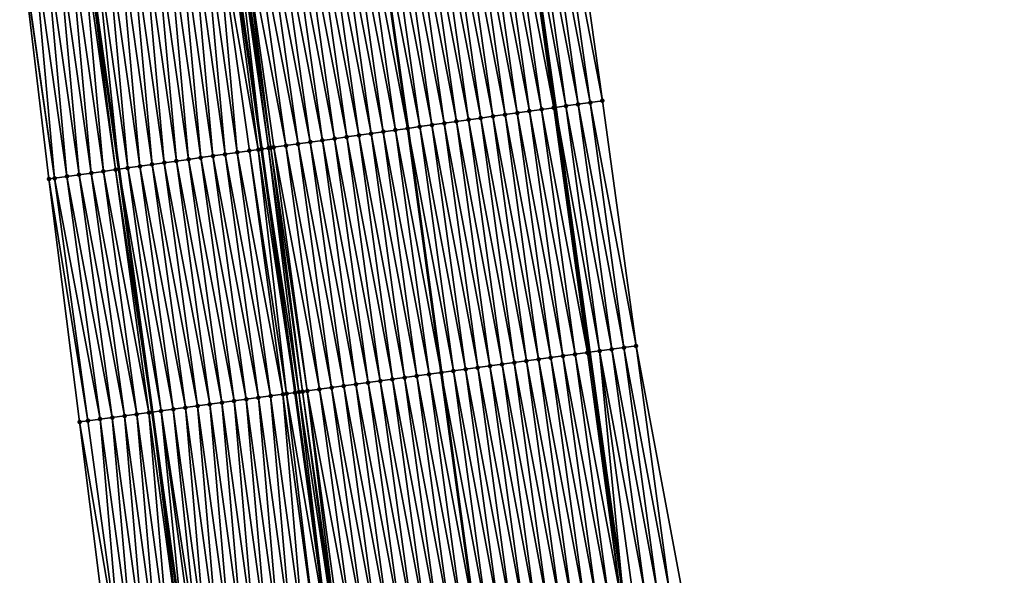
# Model space of a CAD drawing. Header units: feet. Extents: x 2010743 to 2022806, y 818705 to 837694.
# Tile 504 of 531: x 2011207 to 2011287, y 836468 to 836513. Entities that reach past the tile are written whole.
import ezdxf

# ---------------------------------------------------------------- set-up
doc = ezdxf.new("R2010")
doc.units = ezdxf.units.FT
doc.header["$MEASUREMENT"] = 0
for name, color, linetype, lineweight in [('EP_Travel Lane', 172, 'Continuous', 53), ('Road Shots', 141, 'Continuous', 100), ('STRIPING', 60, 'Continuous', 53)]:
    doc.layers.add(name, color=color, linetype=linetype, lineweight=lineweight)
doc.layers.add('I-77-MM17-21_NB-Surface-Border', color=7, linetype='Continuous')
doc.layers.add('I-77-MM17-21_NB-Surface-TIN', color=7, linetype='Continuous')

msp = doc.modelspace()

# ---------------------------------------------------------------- linework, layer by layer
at = {"layer": 'EP_Travel Lane'}
for points in [[(2011247.695, 836525.573, 339.128), (2011250.49, 836505.772, 338.748), (2011253.263, 836485.865, 338.414), (2011256.013, 836466.057, 338.075), (2011258.764, 836446.251, 337.722), (2011261.514, 836426.444, 337.369), (2011264.193, 836406.578, 337.008), (2011266.853, 836386.758, 336.667), (2011269.512, 836366.939, 336.32), (2011272.172, 836347.12, 335.958), (2011274.743, 836327.157, 335.583), (2011277.286, 836307.323, 335.224), (2011279.83, 836287.488, 334.852), (2011282.374, 836267.654, 334.51)], [(2011212.184, 836520.555, 339.378), (2011214.979, 836500.755, 339.002), (2011217.691, 836481.007, 338.655), (2011220.395, 836461.193, 338.331), (2011223.099, 836441.38, 337.984), (2011225.802, 836421.566, 337.647), (2011228.464, 836401.778, 337.288), (2011231.124, 836381.959, 336.935), (2011233.783, 836362.14, 336.568), (2011236.443, 836342.321, 336.208), (2011238.987, 836322.568, 335.839), (2011241.53, 836302.734, 335.476), (2011244.073, 836282.9, 335.111), (2011246.617, 836263.066, 334.746)]]:
    msp.add_polyline3d(points, dxfattribs=at)
at = {"layer": 'I-77-MM17-21_NB-Surface-Border', "color": 3, "linetype": 'Continuous', "lineweight": -3}
for points in [[(2011251.523, 836526.115, 339.043), (2011254.318, 836506.314, 338.677), (2011257.056, 836486.384, 338.328), (2011260.75, 836466.705, 338.003), (2011263.454, 836446.892, 337.663), (2011267.148, 836427.214, 337.295), (2011269.823, 836407.334, 336.984), (2011273.473, 836387.648, 336.612), (2011276.133, 836367.829, 336.221), (2011277.801, 836347.877, 335.853), (2011280.376, 836327.88, 335.513), (2011282.919, 836308.045, 335.201), (2011284.47, 836288.084, 334.795), (2011287.013, 836268.25, 334.442)], [(2011240.838, 836262.328, 334.567), (2011238.577, 836282.198, 334.944), (2011235.928, 836302.019, 335.291), (2011233.063, 836321.812, 335.648), (2011230.073, 836341.47, 335.999), (2011227.569, 836361.31, 336.363), (2011225.9, 836381.261, 336.767), (2011223.24, 836401.08, 337.116), (2011220.58, 836420.856, 337.478), (2011216.884, 836440.535, 337.784), (2011214.267, 836460.36, 338.129), (2011211.789, 836480.204, 338.477), (2011209.3, 836499.957, 338.838), (2011206.916, 836519.815, 339.217)]]:
    msp.add_polyline3d(points, dxfattribs=at)
at = {"layer": 'I-77-MM17-21_NB-Surface-TIN', "color": 128, "linetype": 'Continuous', "lineweight": -3}
for points in [[(2011249.368, 836505.614, 338.776), (2011246.573, 836525.414, 339.152), (2011245.583, 836525.274, 339.171)], [(2011250.358, 836505.754, 338.751), (2011247.563, 836525.554, 339.131), (2011246.573, 836525.414, 339.152)], [(2011249.368, 836505.614, 338.776), (2011250.358, 836505.754, 338.751), (2011246.573, 836525.414, 339.152)], [(2011247.563, 836525.554, 339.131), (2011250.49, 836505.772, 338.748), (2011247.695, 836525.573, 339.128)], [(2011250.358, 836505.754, 338.751), (2011250.49, 836505.772, 338.748), (2011247.563, 836525.554, 339.131)], [(2011251.348, 836505.894, 338.73), (2011248.553, 836525.694, 339.113), (2011247.695, 836525.573, 339.128)], [(2011251.348, 836505.894, 338.73), (2011247.695, 836525.573, 339.128), (2011250.49, 836505.772, 338.748)], [(2011252.338, 836506.034, 338.714), (2011249.543, 836525.834, 339.094), (2011248.553, 836525.694, 339.113)], [(2011251.348, 836505.894, 338.73), (2011252.338, 836506.034, 338.714), (2011248.553, 836525.694, 339.113)], [(2011253.328, 836506.174, 338.696), (2011250.533, 836525.974, 339.069), (2011249.543, 836525.834, 339.094)], [(2011252.338, 836506.034, 338.714), (2011253.328, 836506.174, 338.696), (2011249.543, 836525.834, 339.094)], [(2011254.318, 836506.314, 338.677), (2011251.523, 836526.115, 339.043), (2011250.533, 836525.974, 339.069)], [(2011253.328, 836506.174, 338.696), (2011254.318, 836506.314, 338.677), (2011250.533, 836525.974, 339.069)], [(2011244.417, 836504.913, 338.863), (2011241.622, 836524.713, 339.228), (2011240.632, 836524.574, 339.239)], [(2011245.407, 836505.053, 338.852), (2011242.612, 836524.853, 339.216), (2011241.622, 836524.713, 339.228)], [(2011244.417, 836504.913, 338.863), (2011245.407, 836505.053, 338.852), (2011241.622, 836524.713, 339.228)], [(2011246.397, 836505.193, 338.838), (2011243.602, 836524.993, 339.203), (2011242.612, 836524.853, 339.216)], [(2011245.407, 836505.053, 338.852), (2011246.397, 836505.193, 338.838), (2011242.612, 836524.853, 339.216)], [(2011247.387, 836505.333, 338.82), (2011244.592, 836525.134, 339.188), (2011243.602, 836524.993, 339.203)], [(2011246.397, 836505.193, 338.838), (2011247.387, 836505.333, 338.82), (2011243.602, 836524.993, 339.203)], [(2011248.378, 836505.473, 338.8), (2011245.583, 836525.274, 339.171), (2011244.592, 836525.134, 339.188)], [(2011247.387, 836505.333, 338.82), (2011248.378, 836505.473, 338.8), (2011244.592, 836525.134, 339.188)], [(2011248.378, 836505.473, 338.8), (2011249.368, 836505.614, 338.776), (2011245.583, 836525.274, 339.171)], [(2011238.476, 836504.073, 338.953), (2011235.681, 836523.873, 339.304), (2011234.691, 836523.733, 339.319)], [(2011235.681, 836523.873, 339.304), (2011238.479, 836504.073, 338.953), (2011235.684, 836523.874, 339.304)], [(2011238.476, 836504.073, 338.953), (2011238.479, 836504.073, 338.953), (2011235.681, 836523.873, 339.304)], [(2011239.466, 836504.213, 338.944), (2011236.671, 836524.013, 339.293), (2011235.684, 836523.874, 339.304)], [(2011239.466, 836504.213, 338.944), (2011235.684, 836523.874, 339.304), (2011238.479, 836504.073, 338.953)], [(2011240.456, 836504.353, 338.923), (2011237.661, 836524.153, 339.283), (2011236.671, 836524.013, 339.293)], [(2011239.466, 836504.213, 338.944), (2011240.456, 836504.353, 338.923), (2011236.671, 836524.013, 339.293)], [(2011241.447, 836504.493, 338.904), (2011238.651, 836524.293, 339.268), (2011237.661, 836524.153, 339.283)], [(2011240.456, 836504.353, 338.923), (2011241.447, 836504.493, 338.904), (2011237.661, 836524.153, 339.283)], [(2011242.437, 836504.633, 338.889), (2011239.642, 836524.433, 339.252), (2011238.651, 836524.293, 339.268)], [(2011241.447, 836504.493, 338.904), (2011242.437, 836504.633, 338.889), (2011238.651, 836524.293, 339.268)], [(2011243.427, 836504.773, 338.874), (2011240.632, 836524.574, 339.239), (2011239.642, 836524.433, 339.252)], [(2011242.437, 836504.633, 338.889), (2011243.427, 836504.773, 338.874), (2011239.642, 836524.433, 339.252)], [(2011243.427, 836504.773, 338.874), (2011244.417, 836504.913, 338.863), (2011240.632, 836524.574, 339.239)], [(2011232.535, 836503.233, 339.044), (2011229.74, 836523.033, 339.402), (2011228.75, 836522.893, 339.419)], [(2011233.525, 836503.373, 339.028), (2011230.73, 836523.173, 339.384), (2011229.74, 836523.033, 339.402)], [(2011232.535, 836503.233, 339.044), (2011233.525, 836503.373, 339.028), (2011229.74, 836523.033, 339.402)], [(2011234.516, 836503.513, 339.012), (2011231.72, 836523.313, 339.366), (2011230.73, 836523.173, 339.384)], [(2011233.525, 836503.373, 339.028), (2011234.516, 836503.513, 339.012), (2011230.73, 836523.173, 339.384)], [(2011235.506, 836503.653, 338.998), (2011232.711, 836523.453, 339.349), (2011231.72, 836523.313, 339.366)], [(2011234.516, 836503.513, 339.012), (2011235.506, 836503.653, 338.998), (2011231.72, 836523.313, 339.366)], [(2011236.496, 836503.793, 338.986), (2011233.701, 836523.593, 339.333), (2011232.711, 836523.453, 339.349)], [(2011235.506, 836503.653, 338.998), (2011236.496, 836503.793, 338.986), (2011232.711, 836523.453, 339.349)], [(2011237.486, 836503.933, 338.97), (2011234.691, 836523.733, 339.319), (2011233.701, 836523.593, 339.333)], [(2011236.496, 836503.793, 338.986), (2011237.486, 836503.933, 338.97), (2011233.701, 836523.593, 339.333)], [(2011237.486, 836503.933, 338.97), (2011238.476, 836504.073, 338.953), (2011234.691, 836523.733, 339.319)], [(2011224.296, 836522.263, 339.496), (2011223.799, 836522.193, 339.495), (2011226.594, 836502.392, 339.128)], [(2011227.161, 836502.472, 339.13), (2011224.488, 836522.29, 339.496), (2011224.296, 836522.263, 339.496)], [(2011227.161, 836502.472, 339.13), (2011224.296, 836522.263, 339.496), (2011226.594, 836502.392, 339.128)], [(2011227.343, 836502.498, 339.13), (2011224.789, 836522.332, 339.494), (2011224.488, 836522.29, 339.496)], [(2011227.161, 836502.472, 339.13), (2011227.343, 836502.498, 339.13), (2011224.488, 836522.29, 339.496)], [(2011228.575, 836502.672, 339.112), (2011225.78, 836522.473, 339.477), (2011224.789, 836522.332, 339.494)], [(2011227.343, 836502.498, 339.13), (2011227.585, 836502.532, 339.128), (2011224.789, 836522.332, 339.494)], [(2011227.585, 836502.532, 339.128), (2011228.575, 836502.672, 339.112), (2011224.789, 836522.332, 339.494)], [(2011229.565, 836502.812, 339.092), (2011226.77, 836522.613, 339.456), (2011225.78, 836522.473, 339.477)], [(2011228.575, 836502.672, 339.112), (2011229.565, 836502.812, 339.092), (2011225.78, 836522.473, 339.477)], [(2011230.555, 836502.952, 339.075), (2011227.76, 836522.753, 339.437), (2011226.77, 836522.613, 339.456)], [(2011229.565, 836502.812, 339.092), (2011230.555, 836502.952, 339.075), (2011226.77, 836522.613, 339.456)], [(2011231.545, 836503.092, 339.059), (2011228.75, 836522.893, 339.419), (2011227.76, 836522.753, 339.437)], [(2011230.555, 836502.952, 339.075), (2011231.545, 836503.092, 339.059), (2011227.76, 836522.753, 339.437)], [(2011231.545, 836503.092, 339.059), (2011232.535, 836503.233, 339.044), (2011228.75, 836522.893, 339.419)], [(2011220.653, 836501.555, 339.067), (2011218.848, 836521.495, 339.442), (2011217.858, 836521.355, 339.434)], [(2011221.643, 836501.694, 339.078), (2011219.838, 836521.634, 339.45), (2011218.848, 836521.495, 339.442)], [(2011220.653, 836501.555, 339.067), (2011221.643, 836501.694, 339.078), (2011218.848, 836521.495, 339.442)], [(2011222.633, 836501.834, 339.087), (2011220.829, 836521.774, 339.46), (2011219.838, 836521.634, 339.45)], [(2011221.643, 836501.694, 339.078), (2011222.633, 836501.834, 339.087), (2011219.838, 836521.634, 339.45)], [(2011223.624, 836501.974, 339.095), (2011221.819, 836521.914, 339.471), (2011220.829, 836521.774, 339.46)], [(2011222.633, 836501.834, 339.087), (2011223.624, 836501.974, 339.095), (2011220.829, 836521.774, 339.46)], [(2011224.614, 836502.113, 339.106), (2011222.809, 836522.053, 339.485), (2011221.819, 836521.914, 339.471)], [(2011223.624, 836501.974, 339.095), (2011224.614, 836502.113, 339.106), (2011221.819, 836521.914, 339.471)], [(2011226.325, 836502.354, 339.127), (2011223.681, 836522.176, 339.495), (2011222.809, 836522.053, 339.485)], [(2011224.614, 836502.113, 339.106), (2011225.604, 836502.253, 339.119), (2011222.809, 836522.053, 339.485)], [(2011225.604, 836502.253, 339.119), (2011226.325, 836502.354, 339.127), (2011222.809, 836522.053, 339.485)], [(2011223.681, 836522.176, 339.495), (2011226.594, 836502.392, 339.128), (2011223.799, 836522.193, 339.495)], [(2011226.325, 836502.354, 339.127), (2011226.594, 836502.392, 339.128), (2011223.681, 836522.176, 339.495)], [(2011212.907, 836520.657, 339.387), (2011212.184, 836520.555, 339.378), (2011214.979, 836500.755, 339.002)], [(2011215.702, 836500.857, 339.01), (2011213.897, 836520.797, 339.401), (2011212.907, 836520.657, 339.387)], [(2011215.702, 836500.857, 339.01), (2011212.907, 836520.657, 339.387), (2011214.979, 836500.755, 339.002)], [(2011216.692, 836500.996, 339.029), (2011214.887, 836520.936, 339.412), (2011213.897, 836520.797, 339.401)], [(2011215.702, 836500.857, 339.01), (2011216.692, 836500.996, 339.029), (2011213.897, 836520.797, 339.401)], [(2011217.682, 836501.136, 339.043), (2011215.878, 836521.076, 339.421), (2011214.887, 836520.936, 339.412)], [(2011216.692, 836500.996, 339.029), (2011217.682, 836501.136, 339.043), (2011214.887, 836520.936, 339.412)], [(2011218.673, 836501.276, 339.052), (2011216.868, 836521.216, 339.427), (2011215.878, 836521.076, 339.421)], [(2011217.682, 836501.136, 339.043), (2011218.673, 836501.276, 339.052), (2011215.878, 836521.076, 339.421)], [(2011219.663, 836501.415, 339.06), (2011217.858, 836521.355, 339.434), (2011216.868, 836521.216, 339.427)], [(2011218.673, 836501.276, 339.052), (2011219.663, 836501.415, 339.06), (2011216.868, 836521.216, 339.427)], [(2011219.663, 836501.415, 339.06), (2011220.653, 836501.555, 339.067), (2011217.858, 836521.355, 339.434)], [(2011209.761, 836500.021, 338.854), (2011206.965, 836519.822, 339.219), (2011206.916, 836519.815, 339.217)], [(2011209.761, 836500.021, 338.854), (2011206.916, 836519.815, 339.217), (2011209.3, 836499.957, 338.838)], [(2011209.761, 836500.021, 338.854), (2011207.956, 836519.961, 339.253), (2011206.965, 836519.822, 339.219)], [(2011210.751, 836500.16, 338.888), (2011208.946, 836520.1, 339.29), (2011207.956, 836519.961, 339.253)], [(2011209.761, 836500.021, 338.854), (2011210.751, 836500.16, 338.888), (2011207.956, 836519.961, 339.253)], [(2011211.741, 836500.299, 338.922), (2011209.936, 836520.239, 339.322), (2011208.946, 836520.1, 339.29)], [(2011210.751, 836500.16, 338.888), (2011211.741, 836500.299, 338.922), (2011208.946, 836520.1, 339.29)], [(2011212.731, 836500.439, 338.951), (2011210.927, 836520.378, 339.351), (2011209.936, 836520.239, 339.322)], [(2011211.741, 836500.299, 338.922), (2011212.731, 836500.439, 338.951), (2011209.936, 836520.239, 339.322)], [(2011213.722, 836500.578, 338.98), (2011211.917, 836520.518, 339.375), (2011210.927, 836520.378, 339.351)], [(2011212.731, 836500.439, 338.951), (2011213.722, 836500.578, 338.98), (2011210.927, 836520.378, 339.351)], [(2011214.712, 836500.717, 338.999), (2011212.184, 836520.555, 339.378), (2011211.917, 836520.518, 339.375)], [(2011213.722, 836500.578, 338.98), (2011214.712, 836500.717, 338.999), (2011211.917, 836520.518, 339.375)], [(2011214.712, 836500.717, 338.999), (2011214.979, 836500.755, 339.002), (2011212.184, 836520.555, 339.378)], [(2011257.056, 836486.384, 338.328), (2011254.318, 836506.314, 338.677), (2011253.328, 836506.174, 338.696)], [(2011251.111, 836485.57, 338.463), (2011248.378, 836505.473, 338.8), (2011247.387, 836505.333, 338.82)], [(2011252.102, 836485.706, 338.446), (2011249.368, 836505.614, 338.776), (2011248.378, 836505.473, 338.8)], [(2011251.111, 836485.57, 338.463), (2011252.102, 836485.706, 338.446), (2011248.378, 836505.473, 338.8)], [(2011253.093, 836485.841, 338.419), (2011250.358, 836505.754, 338.751), (2011249.368, 836505.614, 338.776)], [(2011252.102, 836485.706, 338.446), (2011253.093, 836485.841, 338.419), (2011249.368, 836505.614, 338.776)], [(2011250.358, 836505.754, 338.751), (2011253.263, 836485.865, 338.414), (2011250.49, 836505.772, 338.748)], [(2011253.093, 836485.841, 338.419), (2011253.263, 836485.865, 338.414), (2011250.358, 836505.754, 338.751)], [(2011254.084, 836485.977, 338.389), (2011251.348, 836505.894, 338.73), (2011250.49, 836505.772, 338.748)], [(2011254.084, 836485.977, 338.389), (2011250.49, 836505.772, 338.748), (2011253.263, 836485.865, 338.414)], [(2011255.075, 836486.113, 338.363), (2011252.338, 836506.034, 338.714), (2011251.348, 836505.894, 338.73)], [(2011254.084, 836485.977, 338.389), (2011255.075, 836486.113, 338.363), (2011251.348, 836505.894, 338.73)], [(2011256.065, 836486.248, 338.344), (2011253.328, 836506.174, 338.696), (2011252.338, 836506.034, 338.714)], [(2011255.075, 836486.113, 338.363), (2011256.065, 836486.248, 338.344), (2011252.338, 836506.034, 338.714)], [(2011256.065, 836486.248, 338.344), (2011257.056, 836486.384, 338.328), (2011253.328, 836506.174, 338.696)], [(2011245.167, 836484.758, 338.533), (2011242.437, 836504.633, 338.889), (2011241.447, 836504.493, 338.904)], [(2011246.157, 836484.893, 338.517), (2011243.427, 836504.773, 338.874), (2011242.437, 836504.633, 338.889)], [(2011245.167, 836484.758, 338.533), (2011246.157, 836484.893, 338.517), (2011242.437, 836504.633, 338.889)], [(2011247.148, 836485.029, 338.506), (2011244.417, 836504.913, 338.863), (2011243.427, 836504.773, 338.874)], [(2011246.157, 836484.893, 338.517), (2011247.148, 836485.029, 338.506), (2011243.427, 836504.773, 338.874)], [(2011248.139, 836485.164, 338.497), (2011245.407, 836505.053, 338.852), (2011244.417, 836504.913, 338.863)], [(2011247.148, 836485.029, 338.506), (2011248.139, 836485.164, 338.497), (2011244.417, 836504.913, 338.863)], [(2011249.13, 836485.299, 338.486), (2011246.397, 836505.193, 338.838), (2011245.407, 836505.053, 338.852)], [(2011248.139, 836485.164, 338.497), (2011249.13, 836485.299, 338.486), (2011245.407, 836505.053, 338.852)], [(2011250.121, 836485.435, 338.474), (2011247.387, 836505.333, 338.82), (2011246.397, 836505.193, 338.838)], [(2011249.13, 836485.299, 338.486), (2011250.121, 836485.435, 338.474), (2011246.397, 836505.193, 338.838)], [(2011250.121, 836485.435, 338.474), (2011251.111, 836485.57, 338.463), (2011247.387, 836505.333, 338.82)], [(2011239.222, 836483.945, 338.632), (2011236.496, 836503.793, 338.986), (2011235.506, 836503.653, 338.998)], [(2011240.213, 836484.08, 338.617), (2011237.486, 836503.933, 338.97), (2011236.496, 836503.793, 338.986)], [(2011239.222, 836483.945, 338.632), (2011240.213, 836484.08, 338.617), (2011236.496, 836503.793, 338.986)], [(2011241.204, 836484.216, 338.601), (2011238.476, 836504.073, 338.953), (2011237.486, 836503.933, 338.97)], [(2011240.213, 836484.08, 338.617), (2011241.204, 836484.216, 338.601), (2011237.486, 836503.933, 338.97)], [(2011238.476, 836504.073, 338.953), (2011241.206, 836484.216, 338.601), (2011238.479, 836504.073, 338.953)], [(2011241.204, 836484.216, 338.601), (2011241.206, 836484.216, 338.601), (2011238.476, 836504.073, 338.953)], [(2011242.194, 836484.351, 338.586), (2011239.466, 836504.213, 338.944), (2011238.479, 836504.073, 338.953)], [(2011242.194, 836484.351, 338.586), (2011238.479, 836504.073, 338.953), (2011241.206, 836484.216, 338.601)], [(2011243.185, 836484.487, 338.568), (2011240.456, 836504.353, 338.923), (2011239.466, 836504.213, 338.944)], [(2011242.194, 836484.351, 338.586), (2011243.185, 836484.487, 338.568), (2011239.466, 836504.213, 338.944)], [(2011244.176, 836484.622, 338.55), (2011241.447, 836504.493, 338.904), (2011240.456, 836504.353, 338.923)], [(2011243.185, 836484.487, 338.568), (2011244.176, 836484.622, 338.55), (2011240.456, 836504.353, 338.923)], [(2011244.176, 836484.622, 338.55), (2011245.167, 836484.758, 338.533), (2011241.447, 836504.493, 338.904)], [(2011234.268, 836483.268, 338.715), (2011231.545, 836503.092, 339.059), (2011230.555, 836502.952, 339.075)], [(2011235.259, 836483.403, 338.698), (2011232.535, 836503.233, 339.044), (2011231.545, 836503.092, 339.059)], [(2011234.268, 836483.268, 338.715), (2011235.259, 836483.403, 338.698), (2011231.545, 836503.092, 339.059)], [(2011236.25, 836483.539, 338.679), (2011233.525, 836503.373, 339.028), (2011232.535, 836503.233, 339.044)], [(2011235.259, 836483.403, 338.698), (2011236.25, 836483.539, 338.679), (2011232.535, 836503.233, 339.044)], [(2011237.24, 836483.674, 338.662), (2011234.516, 836503.513, 339.012), (2011233.525, 836503.373, 339.028)], [(2011236.25, 836483.539, 338.679), (2011237.24, 836483.674, 338.662), (2011233.525, 836503.373, 339.028)], [(2011238.231, 836483.81, 338.647), (2011235.506, 836503.653, 338.998), (2011234.516, 836503.513, 339.012)], [(2011237.24, 836483.674, 338.662), (2011238.231, 836483.81, 338.647), (2011234.516, 836503.513, 339.012)], [(2011238.231, 836483.81, 338.647), (2011239.222, 836483.945, 338.632), (2011235.506, 836503.653, 338.998)], [(2011228.323, 836482.455, 338.775), (2011225.604, 836502.253, 339.119), (2011224.614, 836502.113, 339.106)], [(2011228.633, 836482.498, 338.78), (2011226.325, 836502.354, 339.127), (2011225.604, 836502.253, 339.119)], [(2011228.323, 836482.455, 338.775), (2011228.633, 836482.498, 338.78), (2011225.604, 836502.253, 339.119)], [(2011226.325, 836502.354, 339.127), (2011229.314, 836482.591, 338.787), (2011226.594, 836502.392, 339.128)], [(2011228.633, 836482.498, 338.78), (2011229.314, 836482.591, 338.787), (2011226.325, 836502.354, 339.127)], [(2011229.626, 836482.633, 338.788), (2011227.161, 836502.472, 339.13), (2011226.594, 836502.392, 339.128)], [(2011229.626, 836482.633, 338.788), (2011226.594, 836502.392, 339.128), (2011229.314, 836482.591, 338.787)], [(2011229.935, 836482.675, 338.787), (2011227.343, 836502.498, 339.13), (2011227.161, 836502.472, 339.13)], [(2011229.626, 836482.633, 338.788), (2011229.935, 836482.675, 338.787), (2011227.161, 836502.472, 339.13)], [(2011230.305, 836482.726, 338.785), (2011227.585, 836502.532, 339.128), (2011227.343, 836502.498, 339.13)], [(2011229.935, 836482.675, 338.787), (2011230.305, 836482.726, 338.785), (2011227.343, 836502.498, 339.13)], [(2011231.296, 836482.861, 338.77), (2011228.575, 836502.672, 339.112), (2011227.585, 836502.532, 339.128)], [(2011230.305, 836482.726, 338.785), (2011231.296, 836482.861, 338.77), (2011227.585, 836502.532, 339.128)], [(2011232.287, 836482.997, 338.749), (2011229.565, 836502.812, 339.092), (2011228.575, 836502.672, 339.112)], [(2011231.296, 836482.861, 338.77), (2011232.287, 836482.997, 338.749), (2011228.575, 836502.672, 339.112)], [(2011233.277, 836483.132, 338.731), (2011230.555, 836502.952, 339.075), (2011229.565, 836502.812, 339.092)], [(2011232.287, 836482.997, 338.749), (2011233.277, 836483.132, 338.731), (2011229.565, 836502.812, 339.092)], [(2011233.277, 836483.132, 338.731), (2011234.268, 836483.268, 338.715), (2011230.555, 836502.952, 339.075)], [(2011222.378, 836481.645, 338.708), (2011219.663, 836501.415, 339.06), (2011218.673, 836501.276, 339.052)], [(2011223.369, 836481.78, 338.717), (2011220.653, 836501.555, 339.067), (2011219.663, 836501.415, 339.06)], [(2011222.378, 836481.645, 338.708), (2011223.369, 836481.78, 338.717), (2011219.663, 836501.415, 339.06)], [(2011224.36, 836481.916, 338.726), (2011221.643, 836501.694, 339.078), (2011220.653, 836501.555, 339.067)], [(2011223.369, 836481.78, 338.717), (2011224.36, 836481.916, 338.726), (2011220.653, 836501.555, 339.067)], [(2011225.351, 836482.051, 338.736), (2011222.633, 836501.834, 339.087), (2011221.643, 836501.694, 339.078)], [(2011224.36, 836481.916, 338.726), (2011225.351, 836482.051, 338.736), (2011221.643, 836501.694, 339.078)], [(2011226.342, 836482.186, 338.745), (2011223.624, 836501.974, 339.095), (2011222.633, 836501.834, 339.087)], [(2011225.351, 836482.051, 338.736), (2011226.342, 836482.186, 338.745), (2011222.633, 836501.834, 339.087)], [(2011227.332, 836482.321, 338.759), (2011224.614, 836502.113, 339.106), (2011223.624, 836501.974, 339.095)], [(2011226.342, 836482.186, 338.745), (2011227.332, 836482.321, 338.759), (2011223.624, 836501.974, 339.095)], [(2011227.332, 836482.321, 338.759), (2011228.323, 836482.455, 338.775), (2011224.614, 836502.113, 339.106)], [(2011216.433, 836480.836, 338.63), (2011213.722, 836500.578, 338.98), (2011212.731, 836500.439, 338.951)], [(2011217.424, 836480.97, 338.652), (2011214.712, 836500.717, 338.999), (2011213.722, 836500.578, 338.98)], [(2011216.433, 836480.836, 338.63), (2011217.424, 836480.97, 338.652), (2011213.722, 836500.578, 338.98)], [(2011214.712, 836500.717, 338.999), (2011217.691, 836481.007, 338.655), (2011214.979, 836500.755, 339.002)], [(2011217.424, 836480.97, 338.652), (2011217.691, 836481.007, 338.655), (2011214.712, 836500.717, 338.999)], [(2011218.415, 836481.105, 338.663), (2011215.702, 836500.857, 339.01), (2011214.979, 836500.755, 339.002)], [(2011218.415, 836481.105, 338.663), (2011214.979, 836500.755, 339.002), (2011217.691, 836481.007, 338.655)], [(2011219.406, 836481.24, 338.678), (2011216.692, 836500.996, 339.029), (2011215.702, 836500.857, 339.01)], [(2011218.415, 836481.105, 338.663), (2011219.406, 836481.24, 338.678), (2011215.702, 836500.857, 339.01)], [(2011220.397, 836481.375, 338.69), (2011217.682, 836501.136, 339.043), (2011216.692, 836500.996, 339.029)], [(2011219.406, 836481.24, 338.678), (2011220.397, 836481.375, 338.69), (2011216.692, 836500.996, 339.029)], [(2011221.387, 836481.51, 338.7), (2011218.673, 836501.276, 339.052), (2011217.682, 836501.136, 339.043)], [(2011220.397, 836481.375, 338.69), (2011221.387, 836481.51, 338.7), (2011217.682, 836501.136, 339.043)], [(2011221.387, 836481.51, 338.7), (2011222.378, 836481.645, 338.708), (2011218.673, 836501.276, 339.052)], [(2011212.47, 836480.297, 338.5), (2011209.761, 836500.021, 338.854), (2011209.3, 836499.957, 338.838)], [(2011212.47, 836480.297, 338.5), (2011209.3, 836499.957, 338.838), (2011211.789, 836480.204, 338.477)], [(2011213.461, 836480.432, 338.535), (2011210.751, 836500.16, 338.888), (2011209.761, 836500.021, 338.854)], [(2011212.47, 836480.297, 338.5), (2011213.461, 836480.432, 338.535), (2011209.761, 836500.021, 338.854)], [(2011214.451, 836480.566, 338.572), (2011211.741, 836500.299, 338.922), (2011210.751, 836500.16, 338.888)], [(2011213.461, 836480.432, 338.535), (2011214.451, 836480.566, 338.572), (2011210.751, 836500.16, 338.888)], [(2011215.442, 836480.701, 338.603), (2011212.731, 836500.439, 338.951), (2011211.741, 836500.299, 338.922)], [(2011214.451, 836480.566, 338.572), (2011215.442, 836480.701, 338.603), (2011211.741, 836500.299, 338.922)], [(2011215.442, 836480.701, 338.603), (2011216.433, 836480.836, 338.63), (2011212.731, 836500.439, 338.951)], [(2011258.769, 836466.434, 338.042), (2011256.065, 836486.248, 338.344), (2011255.075, 836486.113, 338.363)], [(2011259.76, 836466.569, 338.028), (2011257.056, 836486.384, 338.328), (2011256.065, 836486.248, 338.344)], [(2011258.769, 836466.434, 338.042), (2011259.76, 836466.569, 338.028), (2011256.065, 836486.248, 338.344)], [(2011259.76, 836466.569, 338.028), (2011260.75, 836466.705, 338.003), (2011257.056, 836486.384, 338.328)], [(2011252.824, 836465.621, 338.141), (2011250.121, 836485.435, 338.474), (2011249.13, 836485.299, 338.486)], [(2011253.815, 836465.757, 338.124), (2011251.111, 836485.57, 338.463), (2011250.121, 836485.435, 338.474)], [(2011252.824, 836465.621, 338.141), (2011253.815, 836465.757, 338.124), (2011250.121, 836485.435, 338.474)], [(2011254.806, 836465.892, 338.107), (2011252.102, 836485.706, 338.446), (2011251.111, 836485.57, 338.463)], [(2011253.815, 836465.757, 338.124), (2011254.806, 836465.892, 338.107), (2011251.111, 836485.57, 338.463)], [(2011255.797, 836466.028, 338.079), (2011253.093, 836485.841, 338.419), (2011252.102, 836485.706, 338.446)], [(2011254.806, 836465.892, 338.107), (2011255.797, 836466.028, 338.079), (2011252.102, 836485.706, 338.446)], [(2011255.797, 836466.028, 338.079), (2011253.263, 836485.865, 338.414), (2011253.093, 836485.841, 338.419)], [(2011254.084, 836485.977, 338.389), (2011253.263, 836485.865, 338.414), (2011256.013, 836466.057, 338.075)], [(2011255.797, 836466.028, 338.079), (2011256.013, 836466.057, 338.075), (2011253.263, 836485.865, 338.414)], [(2011257.778, 836466.299, 338.054), (2011255.075, 836486.113, 338.363), (2011254.084, 836485.977, 338.389)], [(2011256.787, 836466.163, 338.062), (2011254.084, 836485.977, 338.389), (2011256.013, 836466.057, 338.075)], [(2011256.787, 836466.163, 338.062), (2011257.778, 836466.299, 338.054), (2011254.084, 836485.977, 338.389)], [(2011257.778, 836466.299, 338.054), (2011258.769, 836466.434, 338.042), (2011255.075, 836486.113, 338.363)], [(2011246.88, 836464.809, 338.221), (2011244.176, 836484.622, 338.55), (2011243.185, 836484.487, 338.568)], [(2011247.87, 836464.944, 338.206), (2011245.167, 836484.758, 338.533), (2011244.176, 836484.622, 338.55)], [(2011246.88, 836464.809, 338.221), (2011247.87, 836464.944, 338.206), (2011244.176, 836484.622, 338.55)], [(2011248.861, 836465.08, 338.191), (2011246.157, 836484.893, 338.517), (2011245.167, 836484.758, 338.533)], [(2011247.87, 836464.944, 338.206), (2011248.861, 836465.08, 338.191), (2011245.167, 836484.758, 338.533)], [(2011249.852, 836465.215, 338.181), (2011247.148, 836485.029, 338.506), (2011246.157, 836484.893, 338.517)], [(2011248.861, 836465.08, 338.191), (2011249.852, 836465.215, 338.181), (2011246.157, 836484.893, 338.517)], [(2011250.843, 836465.35, 338.171), (2011248.139, 836485.164, 338.497), (2011247.148, 836485.029, 338.506)], [(2011249.852, 836465.215, 338.181), (2011250.843, 836465.35, 338.171), (2011247.148, 836485.029, 338.506)], [(2011251.833, 836465.486, 338.157), (2011249.13, 836485.299, 338.486), (2011248.139, 836485.164, 338.497)], [(2011250.843, 836465.35, 338.171), (2011251.833, 836465.486, 338.157), (2011248.139, 836485.164, 338.497)], [(2011251.833, 836465.486, 338.157), (2011252.824, 836465.621, 338.141), (2011249.13, 836485.299, 338.486)], [(2011240.935, 836463.996, 338.329), (2011238.231, 836483.81, 338.647), (2011237.24, 836483.674, 338.662)], [(2011241.926, 836464.131, 338.316), (2011239.222, 836483.945, 338.632), (2011238.231, 836483.81, 338.647)], [(2011240.935, 836463.996, 338.329), (2011241.926, 836464.131, 338.316), (2011238.231, 836483.81, 338.647)], [(2011242.916, 836464.267, 338.304), (2011240.213, 836484.08, 338.617), (2011239.222, 836483.945, 338.632)], [(2011241.926, 836464.131, 338.316), (2011242.916, 836464.267, 338.304), (2011239.222, 836483.945, 338.632)], [(2011243.907, 836464.402, 338.283), (2011241.204, 836484.216, 338.601), (2011240.213, 836484.08, 338.617)], [(2011242.916, 836464.267, 338.304), (2011243.907, 836464.402, 338.283), (2011240.213, 836484.08, 338.617)], [(2011241.204, 836484.216, 338.601), (2011243.908, 836464.402, 338.283), (2011241.206, 836484.216, 338.601)], [(2011243.907, 836464.402, 338.283), (2011243.908, 836464.402, 338.283), (2011241.204, 836484.216, 338.601)], [(2011244.898, 836464.538, 338.268), (2011242.194, 836484.351, 338.586), (2011241.206, 836484.216, 338.601)], [(2011244.898, 836464.538, 338.268), (2011241.206, 836484.216, 338.601), (2011243.908, 836464.402, 338.283)], [(2011245.889, 836464.673, 338.241), (2011243.185, 836484.487, 338.568), (2011242.194, 836484.351, 338.586)], [(2011244.898, 836464.538, 338.268), (2011245.889, 836464.673, 338.241), (2011242.194, 836484.351, 338.586)], [(2011245.889, 836464.673, 338.241), (2011246.88, 836464.809, 338.221), (2011243.185, 836484.487, 338.568)], [(2011234.99, 836463.183, 338.429), (2011232.287, 836482.997, 338.749), (2011231.296, 836482.861, 338.77)], [(2011235.981, 836463.318, 338.412), (2011233.277, 836483.132, 338.731), (2011232.287, 836482.997, 338.749)], [(2011234.99, 836463.183, 338.429), (2011235.981, 836463.318, 338.412), (2011232.287, 836482.997, 338.749)], [(2011236.972, 836463.454, 338.395), (2011234.268, 836483.268, 338.715), (2011233.277, 836483.132, 338.731)], [(2011235.981, 836463.318, 338.412), (2011236.972, 836463.454, 338.395), (2011233.277, 836483.132, 338.731)], [(2011237.963, 836463.589, 338.378), (2011235.259, 836483.403, 338.698), (2011234.268, 836483.268, 338.715)], [(2011236.972, 836463.454, 338.395), (2011237.963, 836463.589, 338.378), (2011234.268, 836483.268, 338.715)], [(2011238.953, 836463.725, 338.359), (2011236.25, 836483.539, 338.679), (2011235.259, 836483.403, 338.698)], [(2011237.963, 836463.589, 338.378), (2011238.953, 836463.725, 338.359), (2011235.259, 836483.403, 338.698)], [(2011239.944, 836463.86, 338.344), (2011237.24, 836483.674, 338.662), (2011236.25, 836483.539, 338.679)], [(2011238.953, 836463.725, 338.359), (2011239.944, 836463.86, 338.344), (2011236.25, 836483.539, 338.679)], [(2011239.944, 836463.86, 338.344), (2011240.935, 836463.996, 338.329), (2011237.24, 836483.674, 338.662)], [(2011228.054, 836462.237, 338.413), (2011226.342, 836482.186, 338.745), (2011225.351, 836482.051, 338.736)], [(2011229.045, 836462.372, 338.424), (2011227.332, 836482.321, 338.759), (2011226.342, 836482.186, 338.745)], [(2011228.054, 836462.237, 338.413), (2011229.045, 836462.372, 338.424), (2011226.342, 836482.186, 338.745)], [(2011230.036, 836462.507, 338.437), (2011228.323, 836482.455, 338.775), (2011227.332, 836482.321, 338.759)], [(2011229.045, 836462.372, 338.424), (2011230.036, 836462.507, 338.437), (2011227.332, 836482.321, 338.759)], [(2011231.027, 836462.642, 338.453), (2011228.633, 836482.498, 338.78), (2011228.323, 836482.455, 338.775)], [(2011230.036, 836462.507, 338.437), (2011231.027, 836462.642, 338.453), (2011228.323, 836482.455, 338.775)], [(2011228.633, 836482.498, 338.78), (2011232.018, 836462.777, 338.465), (2011229.314, 836482.591, 338.787)], [(2011231.027, 836462.642, 338.453), (2011232.018, 836462.777, 338.465), (2011228.633, 836482.498, 338.78)], [(2011229.626, 836482.633, 338.788), (2011229.314, 836482.591, 338.787), (2011232.018, 836462.777, 338.465)], [(2011232.598, 836462.856, 338.468), (2011229.935, 836482.675, 338.787), (2011229.626, 836482.633, 338.788)], [(2011232.598, 836462.856, 338.468), (2011229.626, 836482.633, 338.788), (2011232.018, 836462.777, 338.465)], [(2011232.734, 836462.874, 338.468), (2011230.305, 836482.726, 338.785), (2011229.935, 836482.675, 338.787)], [(2011232.598, 836462.856, 338.468), (2011232.734, 836462.874, 338.468), (2011229.935, 836482.675, 338.787)], [(2011233.999, 836463.047, 338.448), (2011231.296, 836482.861, 338.77), (2011230.305, 836482.726, 338.785)], [(2011232.734, 836462.874, 338.468), (2011233.009, 836462.912, 338.465), (2011230.305, 836482.726, 338.785)], [(2011233.009, 836462.912, 338.465), (2011233.999, 836463.047, 338.448), (2011230.305, 836482.726, 338.785)], [(2011233.999, 836463.047, 338.448), (2011234.99, 836463.183, 338.429), (2011231.296, 836482.861, 338.77)], [(2011222.109, 836461.427, 338.353), (2011220.397, 836481.375, 338.69), (2011219.406, 836481.24, 338.678)], [(2011223.1, 836461.562, 338.368), (2011221.387, 836481.51, 338.7), (2011220.397, 836481.375, 338.69)], [(2011222.109, 836461.427, 338.353), (2011223.1, 836461.562, 338.368), (2011220.397, 836481.375, 338.69)], [(2011224.091, 836461.697, 338.378), (2011222.378, 836481.645, 338.708), (2011221.387, 836481.51, 338.7)], [(2011223.1, 836461.562, 338.368), (2011224.091, 836461.697, 338.378), (2011221.387, 836481.51, 338.7)], [(2011225.082, 836461.832, 338.387), (2011223.369, 836481.78, 338.717), (2011222.378, 836481.645, 338.708)], [(2011224.091, 836461.697, 338.378), (2011225.082, 836461.832, 338.387), (2011222.378, 836481.645, 338.708)], [(2011226.073, 836461.967, 338.396), (2011224.36, 836481.916, 338.726), (2011223.369, 836481.78, 338.717)], [(2011225.082, 836461.832, 338.387), (2011226.073, 836461.967, 338.396), (2011223.369, 836481.78, 338.717)], [(2011227.064, 836462.102, 338.407), (2011225.351, 836482.051, 338.736), (2011224.36, 836481.916, 338.726)], [(2011226.073, 836461.967, 338.396), (2011227.064, 836462.102, 338.407), (2011224.36, 836481.916, 338.726)], [(2011227.064, 836462.102, 338.407), (2011228.054, 836462.237, 338.413), (2011225.351, 836482.051, 338.736)], [(2011216.164, 836460.618, 338.198), (2011214.451, 836480.566, 338.572), (2011213.461, 836480.432, 338.535)], [(2011217.155, 836460.753, 338.234), (2011215.442, 836480.701, 338.603), (2011214.451, 836480.566, 338.572)], [(2011216.164, 836460.618, 338.198), (2011217.155, 836460.753, 338.234), (2011214.451, 836480.566, 338.572)], [(2011218.146, 836460.887, 338.266), (2011216.433, 836480.836, 338.63), (2011215.442, 836480.701, 338.603)], [(2011217.155, 836460.753, 338.234), (2011218.146, 836460.887, 338.266), (2011215.442, 836480.701, 338.603)], [(2011219.137, 836461.022, 338.301), (2011217.424, 836480.97, 338.652), (2011216.433, 836480.836, 338.63)], [(2011218.146, 836460.887, 338.266), (2011219.137, 836461.022, 338.301), (2011216.433, 836480.836, 338.63)], [(2011220.128, 836461.157, 338.33), (2011217.691, 836481.007, 338.655), (2011217.424, 836480.97, 338.652)], [(2011219.137, 836461.022, 338.301), (2011220.128, 836461.157, 338.33), (2011217.424, 836480.97, 338.652)], [(2011218.415, 836481.105, 338.663), (2011217.691, 836481.007, 338.655), (2011220.395, 836461.193, 338.331)], [(2011220.128, 836461.157, 338.33), (2011220.395, 836461.193, 338.331), (2011217.691, 836481.007, 338.655)], [(2011221.466, 836461.339, 338.34), (2011219.406, 836481.24, 338.678), (2011218.415, 836481.105, 338.663)], [(2011221.118, 836461.292, 338.333), (2011218.415, 836481.105, 338.663), (2011220.395, 836461.193, 338.331)], [(2011221.118, 836461.292, 338.333), (2011221.466, 836461.339, 338.34), (2011218.415, 836481.105, 338.663)], [(2011221.466, 836461.339, 338.34), (2011222.109, 836461.427, 338.353), (2011219.406, 836481.24, 338.678)], [(2011215.173, 836460.483, 338.162), (2011212.47, 836480.297, 338.5), (2011211.789, 836480.204, 338.477)], [(2011215.173, 836460.483, 338.162), (2011211.789, 836480.204, 338.477), (2011214.267, 836460.36, 338.129)], [(2011215.173, 836460.483, 338.162), (2011213.461, 836480.432, 338.535), (2011212.47, 836480.297, 338.5)], [(2011215.173, 836460.483, 338.162), (2011216.164, 836460.618, 338.198), (2011213.461, 836480.432, 338.535)]]:
    msp.add_3dface(points, dxfattribs=at)
at = {"layer": 'Road Shots', "lineweight": 100}
for p in [(2011254.318, 836506.314, 338.677), (2011248.378, 836505.473, 338.8), (2011249.368, 836505.614, 338.776), (2011250.358, 836505.754, 338.751), (2011251.348, 836505.894, 338.73), (2011252.338, 836506.034, 338.714), (2011253.328, 836506.174, 338.696), (2011242.437, 836504.633, 338.889), (2011243.427, 836504.773, 338.874), (2011244.417, 836504.913, 338.863), (2011245.407, 836505.053, 338.852), (2011246.397, 836505.193, 338.838), (2011247.387, 836505.333, 338.82), (2011236.496, 836503.793, 338.986), (2011237.486, 836503.933, 338.97), (2011238.476, 836504.073, 338.953), (2011239.466, 836504.213, 338.944), (2011240.456, 836504.353, 338.923), (2011241.447, 836504.493, 338.904), (2011231.545, 836503.092, 339.059), (2011232.535, 836503.233, 339.044), (2011233.525, 836503.373, 339.028), (2011234.516, 836503.513, 339.012), (2011235.506, 836503.653, 338.998), (2011225.604, 836502.253, 339.119), (2011226.325, 836502.354, 339.127), (2011226.594, 836502.392, 339.128), (2011227.161, 836502.472, 339.13), (2011227.343, 836502.498, 339.13), (2011227.585, 836502.532, 339.128), (2011228.575, 836502.672, 339.112), (2011229.565, 836502.812, 339.092), (2011230.555, 836502.952, 339.075), (2011219.663, 836501.415, 339.06), (2011220.653, 836501.555, 339.067), (2011221.643, 836501.694, 339.078), (2011222.633, 836501.834, 339.087), (2011223.624, 836501.974, 339.095), (2011224.614, 836502.113, 339.106), (2011213.722, 836500.578, 338.98), (2011214.712, 836500.717, 338.999), (2011215.702, 836500.857, 339.01), (2011216.692, 836500.996, 339.029), (2011217.682, 836501.136, 339.043), (2011218.673, 836501.276, 339.052), (2011209.3, 836499.957, 338.838), (2011209.761, 836500.021, 338.854), (2011210.751, 836500.16, 338.888), (2011211.741, 836500.299, 338.922), (2011212.731, 836500.439, 338.951), (2011256.065, 836486.248, 338.344), (2011257.056, 836486.384, 338.328), (2011250.121, 836485.435, 338.474), (2011251.111, 836485.57, 338.463), (2011252.102, 836485.706, 338.446), (2011253.093, 836485.841, 338.419), (2011254.084, 836485.977, 338.389), (2011255.075, 836486.113, 338.363), (2011244.176, 836484.622, 338.55), (2011245.167, 836484.758, 338.533), (2011246.157, 836484.893, 338.517), (2011247.148, 836485.029, 338.506), (2011248.139, 836485.164, 338.497), (2011249.13, 836485.299, 338.486), (2011238.231, 836483.81, 338.647), (2011239.222, 836483.945, 338.632), (2011240.213, 836484.08, 338.617), (2011241.204, 836484.216, 338.601), (2011242.194, 836484.351, 338.586), (2011243.185, 836484.487, 338.568), (2011232.287, 836482.997, 338.749), (2011233.277, 836483.132, 338.731), (2011234.268, 836483.268, 338.715), (2011235.259, 836483.403, 338.698), (2011236.25, 836483.539, 338.679), (2011237.24, 836483.674, 338.662), (2011226.342, 836482.186, 338.745), (2011227.332, 836482.321, 338.759), (2011228.323, 836482.455, 338.775), (2011228.633, 836482.498, 338.78), (2011229.314, 836482.591, 338.787), (2011229.626, 836482.633, 338.788), (2011229.935, 836482.675, 338.787), (2011230.305, 836482.726, 338.785), (2011231.296, 836482.861, 338.77), (2011220.397, 836481.375, 338.69), (2011221.387, 836481.51, 338.7), (2011222.378, 836481.645, 338.708), (2011223.369, 836481.78, 338.717), (2011224.36, 836481.916, 338.726), (2011225.351, 836482.051, 338.736), (2011214.451, 836480.566, 338.572), (2011215.442, 836480.701, 338.603), (2011216.433, 836480.836, 338.63), (2011217.424, 836480.97, 338.652), (2011218.415, 836481.105, 338.663), (2011219.406, 836481.24, 338.678), (2011211.789, 836480.204, 338.477), (2011212.47, 836480.297, 338.5), (2011213.461, 836480.432, 338.535)]:
    msp.add_point(p, dxfattribs=at)
at = {"layer": 'STRIPING'}
for points in [[(2011235.684, 836523.874, 339.304), (2011238.479, 836504.073, 338.953), (2011241.206, 836484.216, 338.601), (2011243.908, 836464.402, 338.283), (2011246.611, 836444.589, 337.941), (2011249.313, 836424.775, 337.581), (2011251.982, 836404.935, 337.218), (2011254.642, 836385.116, 336.854), (2011257.301, 836365.297, 336.522), (2011259.961, 836345.477, 336.171), (2011262.523, 836325.586, 335.8), (2011265.066, 836305.752, 335.431), (2011267.61, 836285.918, 335.068), (2011270.153, 836266.084, 334.704)], [(2011223.799, 836522.193, 339.495), (2011226.594, 836502.392, 339.128), (2011229.314, 836482.591, 338.787), (2011232.018, 836462.777, 338.465), (2011234.721, 836442.963, 338.13), (2011237.425, 836423.15, 337.785), (2011240.09, 836403.336, 337.421), (2011242.75, 836383.517, 337.066), (2011245.41, 836363.697, 336.721), (2011248.069, 836343.878, 336.366), (2011250.621, 836324.057, 335.995), (2011253.164, 836304.223, 335.625), (2011255.707, 836284.388, 335.263), (2011258.249, 836264.554, 334.897)]]:
    msp.add_polyline3d(points, dxfattribs=at)

doc.saveas('drawing.dxf')
